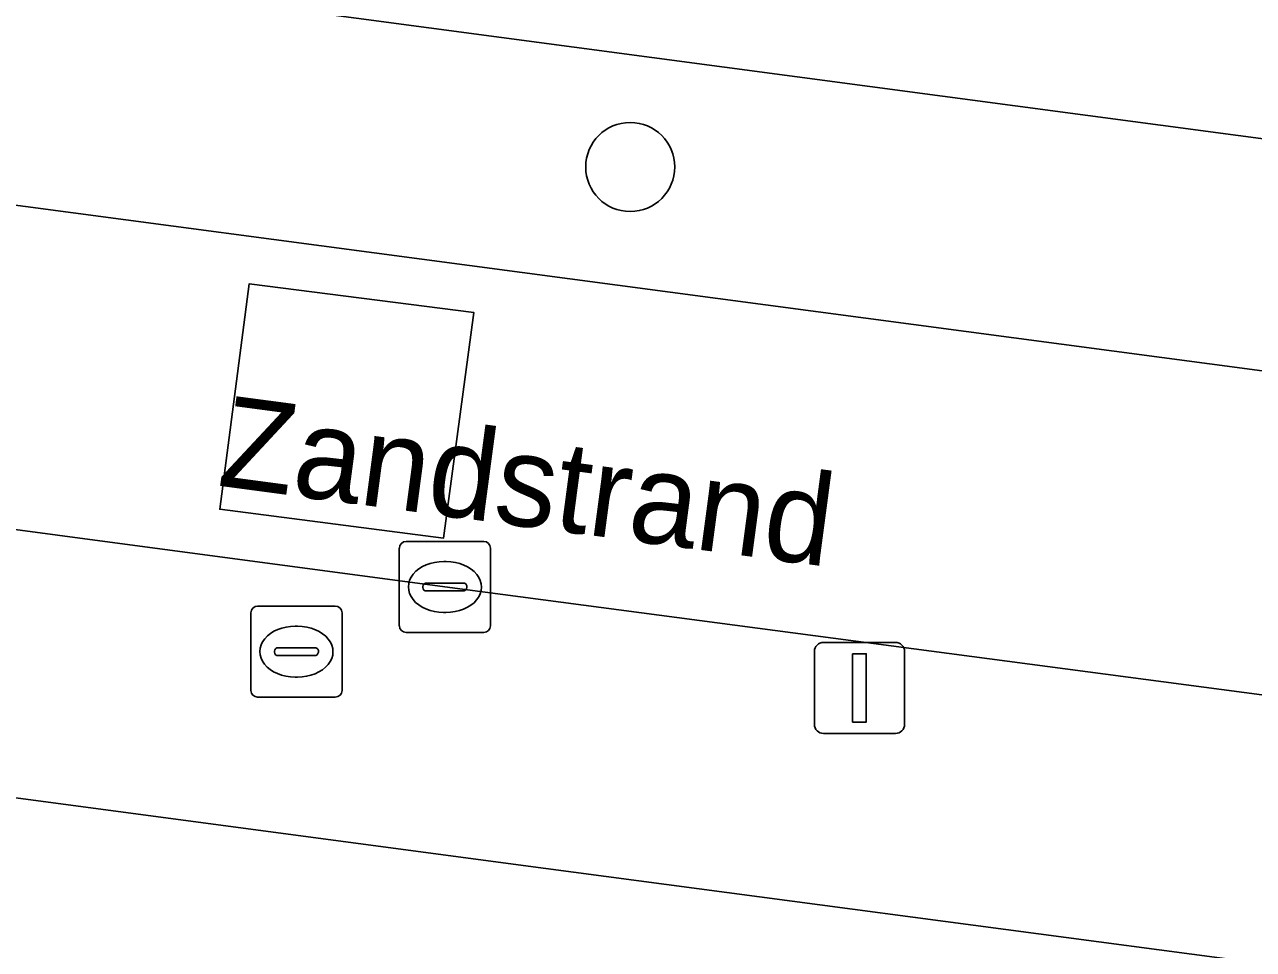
# Model space of a CAD drawing. Extents: x 155887 to 156869, y 383880 to 384678.
# Drawn here: x 156249.56 to 156263.05, y 383960.73 to 383970.89 of the extents above; entities that cross this region are included whole.
import ezdxf

# ---------------------------------------------------------------- set-up
doc = ezdxf.new("R2010")
doc.units = 0
for name, color, linetype in [('IMGEO_Berm_groen', 7, 'Continuous'), ('IMGEO_Boom', 7, 'Continuous'), ('IMGEO_Fietspad_gesloten', 7, 'Continuous'), ('IMGEO_Kolk', 7, 'Continuous'), ('IMGEO_Lichtmast', 7, 'Continuous'), ('IMGEO_Openbare_ruimte_label', 7, 'Continuous'), ('IMGEO_Rijbaan_lokaal_gesloten', 7, 'Continuous'), ('IMGEO_Rijbaan_lokaal_open', 7, 'Continuous'), ('IMGEO_Rioolput', 7, 'Continuous')]:
    doc.layers.add(name, color=color, linetype=linetype)

msp = doc.modelspace()

# ---------------------------------------------------------------- linework, layer by layer
at = {"layer": 'IMGEO_Berm_groen'}
for points in [[(156356.133, 383957.261), (156217.818, 383975.667)], [(156217.278, 383973.317), (156217.332, 383973.269), (156217.42, 383973.215), (156217.591, 383973.143), (156355.813, 383954.767)], [(156274.463, 383962.028), (156254.172, 383964.712), (156232.85, 383967.556), (156217.144, 383969.655), (156217.083, 383969.641), (156216.937, 383969.596), (156216.776, 383969.501)], [(156216.639, 383969.177), (156216.369, 383967.018), (156216.347, 383966.84), (156217.655, 383966.653), (156226.69, 383965.478), (156236.368, 383964.123), (156243.285, 383963.219), (156254.921, 383961.665), (156268.441, 383959.872), (156287.382, 383957.354), (156307.823, 383954.602), (156323.65, 383952.522), (156338.567, 383950.525), (156350.172, 383948.959), (156353.825, 383948.5), (156355.356, 383948.3), (156355.61, 383950.323)]]:
    msp.add_lwpolyline(points, dxfattribs=at)
at = {"layer": 'IMGEO_Boom'}
msp.add_circle((156256.206, 383969.322), 0.489, dxfattribs=at)
at = {"layer": 'IMGEO_Fietspad_gesloten'}
msp.add_lwpolyline([(156365.256, 383947.27), (156364.334, 383947.298), (156363.41, 383947.217), (156358.522, 383947.864), (156357.331, 383948.035), (156355.356, 383948.3), (156353.825, 383948.5), (156350.172, 383948.959), (156338.567, 383950.525), (156323.65, 383952.522), (156307.823, 383954.602), (156287.382, 383957.354), (156268.441, 383959.872), (156254.921, 383961.665), (156243.285, 383963.219), (156236.368, 383964.123), (156226.69, 383965.478), (156217.655, 383966.653)], dxfattribs=at)
at = {"layer": 'IMGEO_Kolk'}
for p, q in [((156253.671, 383964.284), (156253.671, 383965.136)), ((156253.746, 383965.21), (156254.598, 383965.21)), ((156254.672, 383965.136), (156254.672, 383964.284)), ((156254.159, 383964.99), (156254.184, 383964.99)), ((156253.93, 383964.704), (156253.93, 383964.716)), ((156253.973, 383964.753), (156254.371, 383964.753)), ((156254.414, 383964.716), (156254.414, 383964.704)), ((156254.368, 383964.667), (156253.97, 383964.667)), ((156254.182, 383964.43), (156254.157, 383964.43)), ((156254.598, 383964.21), (156253.746, 383964.21))]:
    msp.add_line(p, q, dxfattribs=at)
for points in [[(156253.671, 383964.284), (156253.671, 383965.136)], [(156253.746, 383965.21), (156254.598, 383965.21)], [(156254.672, 383965.136), (156254.672, 383964.284)], [(156254.598, 383964.21), (156253.746, 383964.21)]]:
    msp.add_lwpolyline(points, dxfattribs=at)
for centre, radius, start, end in [((156253.748, 383965.134), 0.0765, 91.552, 178.448), ((156253.748, 383965.134), 0.0765, 91.552, 178.448), ((156254.596, 383965.134), 0.0765, 1.552, 88.448), ((156254.596, 383965.134), 0.0765, 1.552, 88.448), ((156253.97, 383964.713), 0.0403, 85.8775, 175.7526), ((156253.967, 383964.703), 0.0366, 178.938, 274.7102), ((156254.371, 383964.71), 0.043, 264.8664, 352.4533), ((156254.375, 383964.715), 0.0386, 1.7309, 96.639), ((156253.748, 383964.286), 0.0765, 181.552, 268.448), ((156253.748, 383964.286), 0.0765, 181.552, 268.448), ((156254.596, 383964.286), 0.0765, 271.552, 358.448), ((156254.596, 383964.286), 0.0765, 271.552, 358.448)]:
    msp.add_arc(centre, radius, start, end, dxfattribs=at)
for centre, major_axis, ratio, start_param, end_param in [((156254.158, 383964.71), (-0.387, 0.002), 0.722429, 4.712389, 7.853982), ((156254.183, 383964.71), (-0.39, 0.002), 0.717154, 1.570796, 4.712389)]:
    msp.add_ellipse(centre, major_axis=major_axis, ratio=ratio, start_param=start_param, end_param=end_param, dxfattribs=at)
at = {"layer": 'IMGEO_Lichtmast'}
for p, q in [((156258.328, 383964.102), (156259.118, 383964.102)), ((156259.118, 383964.102), (156258.328, 383964.102)), ((156258.228, 383963.202), (156258.228, 383964.002)), ((156258.228, 383964.002), (156258.228, 383963.202)), ((156259.218, 383964.002), (156259.218, 383963.202)), ((156259.218, 383963.202), (156259.218, 383964.002)), ((156259.118, 383963.102), (156258.328, 383963.102)), ((156258.328, 383963.102), (156259.118, 383963.102))]:
    msp.add_line(p, q, dxfattribs=at)
msp.add_lwpolyline([(156258.648, 383963.977), (156258.798, 383963.977), (156258.798, 383963.227), (156258.648, 383963.227), (156258.648, 383963.977)], dxfattribs=at)
for centre, start, end in [((156258.328, 383964.002), 90, 180), ((156258.328, 383964.002), 90, 180), ((156259.118, 383964.002), 0, 90), ((156259.118, 383964.002), 360, 90), ((156258.328, 383963.202), 180, 270), ((156258.328, 383963.202), 180, 270), ((156259.118, 383963.202), 270, 0), ((156259.118, 383963.202), 270, 0)]:
    msp.add_arc(centre, 0.1, start, end, dxfattribs=at)
at = {"layer": 'IMGEO_Rijbaan_lokaal_gesloten'}
for points in [[(156175.565, 383984.795), (156173.031, 383985.113), (156172.726, 383985.155), (156172.275, 383981.728), (156214.982, 383976.045), (156217.818, 383975.667), (156356.133, 383957.261), (156356.764, 383961.483), (156355.349, 383961.514)], [(156171.96, 383979.209), (156171.459, 383975.77), (156171.984, 383975.692), (156191.265, 383973.109), (156210.599, 383970.53), (156214.252, 383970.042), (156217.144, 383969.655), (156232.85, 383967.556), (156254.172, 383964.712), (156274.463, 383962.028), (156295.746, 383959.197), (156318.075, 383956.25), (156339.376, 383953.436), (156343.573, 383952.873)], [(156352.104, 383951.496), (156353.236, 383951.3), (156355.198, 383950.89), (156355.813, 383954.767), (156217.591, 383973.143), (156214.618, 383973.538), (156171.96, 383979.209)]]:
    msp.add_lwpolyline(points, dxfattribs=at)
msp.add_lwpolyline([(156252.021, 383968.038), (156254.491, 383967.724), (156254.155, 383965.246), (156251.699, 383965.564)], close=True, dxfattribs=at)
at = {"layer": 'IMGEO_Rijbaan_lokaal_open'}
msp.add_lwpolyline([(156254.155, 383965.246), (156254.491, 383967.724), (156252.021, 383968.038), (156251.699, 383965.564)], close=True, dxfattribs=at)
at = {"layer": 'IMGEO_Rioolput'}
for p, q in [((156252.116, 383964.5), (156252.968, 383964.5)), ((156252.041, 383963.574), (156252.041, 383964.426)), ((156253.042, 383964.426), (156253.042, 383963.574)), ((156252.529, 383964.28), (156252.554, 383964.28)), ((156252.343, 383964.043), (156252.741, 383964.043)), ((156252.3, 383963.994), (156252.3, 383964.006)), ((156252.738, 383963.957), (156252.34, 383963.957)), ((156252.784, 383964.006), (156252.784, 383963.994)), ((156252.552, 383963.72), (156252.527, 383963.72)), ((156252.968, 383963.5), (156252.116, 383963.5))]:
    msp.add_line(p, q, dxfattribs=at)
for points in [[(156252.116, 383964.5), (156252.968, 383964.5)], [(156252.041, 383963.574), (156252.041, 383964.426)], [(156253.042, 383964.426), (156253.042, 383963.574)], [(156252.968, 383963.5), (156252.116, 383963.5)]]:
    msp.add_lwpolyline(points, dxfattribs=at)
for centre, radius, start, end in [((156252.118, 383964.424), 0.0765, 91.552, 178.448), ((156252.118, 383964.424), 0.0765, 91.552, 178.448), ((156252.966, 383964.424), 0.0765, 1.552, 88.448), ((156252.966, 383964.424), 0.0765, 1.552, 88.448), ((156252.34, 383964.003), 0.0403, 85.8775, 175.7526), ((156252.745, 383964.005), 0.0386, 1.7309, 96.639), ((156252.337, 383963.993), 0.0366, 178.938, 274.7102), ((156252.741, 383964), 0.043, 264.8664, 352.4533), ((156252.118, 383963.576), 0.0765, 181.552, 268.448), ((156252.118, 383963.576), 0.0765, 181.552, 268.448), ((156252.966, 383963.576), 0.0765, 271.552, 358.448), ((156252.966, 383963.576), 0.0765, 271.552, 358.448)]:
    msp.add_arc(centre, radius, start, end, dxfattribs=at)
for centre, major_axis, ratio, start_param, end_param in [((156252.528, 383964), (-0.387, 0.002), 0.722429, 4.712389, 7.853982), ((156252.553, 383964), (-0.39, 0.002), 0.717154, 1.570796, 4.712389)]:
    msp.add_ellipse(centre, major_axis=major_axis, ratio=ratio, start_param=start_param, end_param=end_param, dxfattribs=at)

# ---------------------------------------------------------------- texts
at = {"layer": 'IMGEO_Openbare_ruimte_label'}
msp.add_text('Zandstrand', height=1, rotation=352.4129, dxfattribs=at).set_placement((156251.662, 383965.825))

doc.saveas('drawing.dxf')
